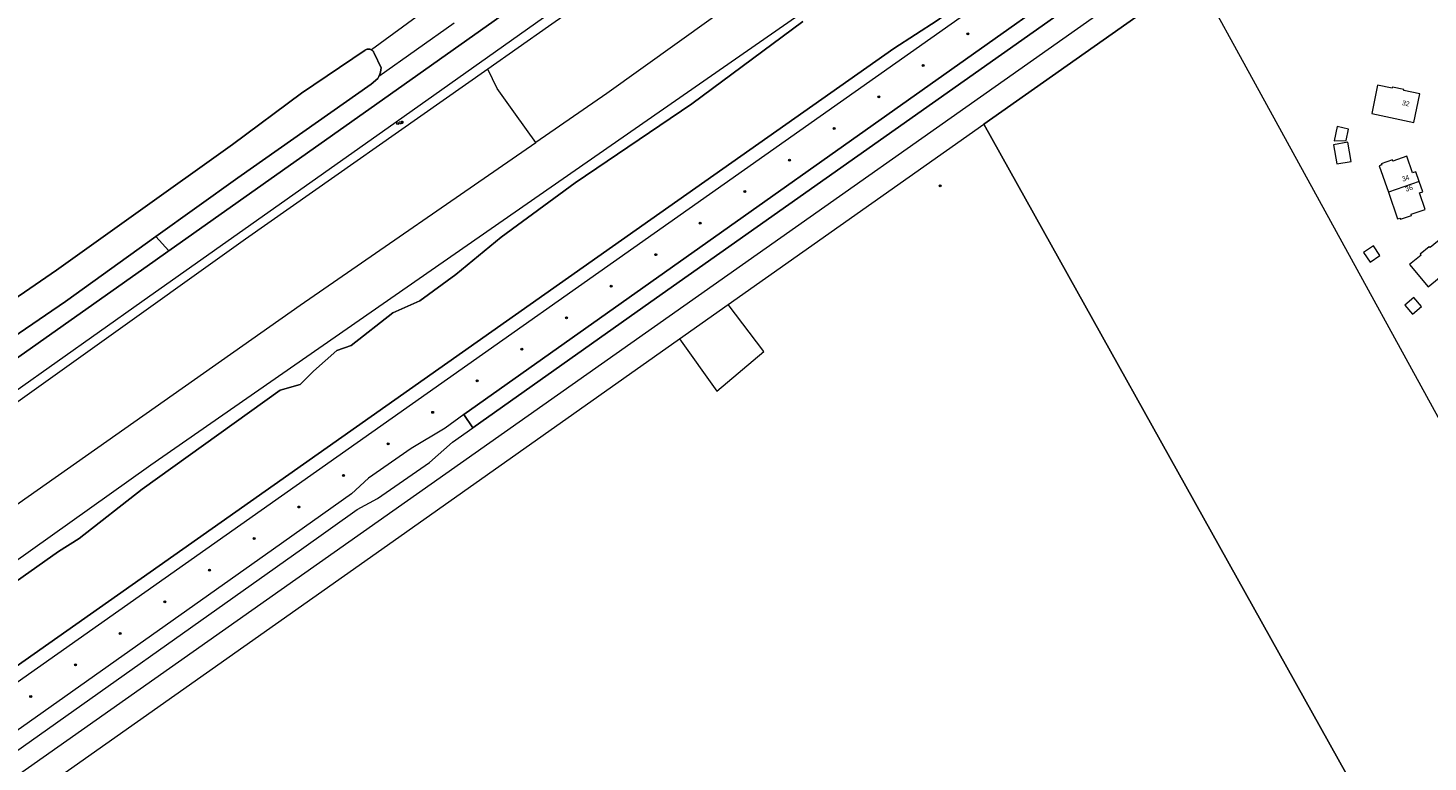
# Model space of a CAD drawing. Header units: metres. Extents: x 138165 to 154469, y 480134 to 494189.
# Tile 890 of 1056: x 148841 to 149199, y 486446 to 486633. Entities that reach past the tile are written whole.
import ezdxf

# ---------------------------------------------------------------- set-up
doc = ezdxf.new("R2010")
doc.units = ezdxf.units.M
doc.header["$LTSCALE"] = 0.001
doc.header["$MEASUREMENT"] = 0
for name, color, linetype, lineweight in [('TOP-L-topo objecten punt', 7, 'Continuous', 0), ('TOP-L-topo objecten vlak', 7, 'Continuous', 0), ('TOP-L-water beschoeiing', 7, 'Continuous', 0), ('TOP-T-topo huisnummering naamgeving', 7, 'Continuous', 0)]:
    doc.layers.add(name, color=color, linetype=linetype, lineweight=lineweight)
doc.styles.add('Style-INTL_ISO', font='INTL_ISO.shx')
doc.styles.add('Style-STANDARD', font='STANDARD.shx')

# ---------------------------------------------------------------- blocks, each defined once
blk = doc.blocks.new('24')
at = {"layer": 'TOP-L-topo objecten punt', "color": 7, "linetype": 'Continuous', "lineweight": 0}
for radius in [0.025, 0.0182, 0.0115, 0.005]:
    blk.add_circle((0, 0), radius, dxfattribs=at)
blk = doc.blocks.new('121')
at = {"layer": 'TOP-L-topo objecten punt', "color": 7, "linetype": 'Continuous', "lineweight": 0}
blk.add_circle((0, 0), 0.025, dxfattribs=at)
at = {"layer": 'TOP-L-topo objecten punt', "color": 7, "linetype": 'Continuous', "lineweight": 0, "style": 'Style-STANDARD'}
blk.add_text('LD', height=0.06, dxfattribs=at).set_placement((0.0483, 0))

msp = doc.modelspace()

# ---------------------------------------------------------------- linework, layer by layer
at = {"layer": 'TOP-L-topo objecten vlak', "flags": 128}
for points in [[(149224.7, 486764.21), (149220.12, 486763.36), (148872.21, 486521.49), (148549.21, 486291.37), (148541.85, 486280.9)], [(149244.17, 486752.78), (149243.56, 486755.84), (149073.2, 486635.17), (149062.13, 486628.06), (149000, 486584.29), (148880.36, 486500), (148552.46, 486268.99)], [(148552.46, 486268.99), (148880.36, 486500), (149000, 486584.29), (149062.13, 486628.06), (149073.2, 486635.17), (149243.56, 486755.84)], [(148552.46, 486268.99), (148554.63, 486266.09), (148886.24, 486500), (149228.62, 486741.5), (149244.17, 486752.78)], [(148952.18, 486534.45), (149122.68, 486655.21), (149124.44, 486657.68), (149139.89, 486668.38), (149144.99, 486670.99), (149209.96, 486717.02)], [(149209.96, 486717.02), (149144.99, 486670.99), (149139.89, 486668.38), (149124.44, 486657.68), (149122.68, 486655.21), (148952.18, 486534.45), (148954.49, 486530.99), (149000, 486563.19), (149124.87, 486651.49), (149127.15, 486652.36), (149144.58, 486664.73), (149146.93, 486667.21), (149212.74, 486713.73)], [(149223.21, 486713.62), (148565.2, 486249.74)], [(149212.74, 486713.73), (149146.93, 486667.21), (149144.58, 486664.73), (149127.15, 486652.36), (149124.87, 486651.49), (149000, 486563.19), (148954.49, 486530.99)], [(149085.12, 486608.64), (149139.23, 486646.84), (149218.52, 486702.81)], [(149056.8, 486665.23), (149051.42, 486661.43), (148988.8, 486616.5), (148970.62, 486603.96)], [(148788.27, 486505.55), (148826.54, 486532.61), (148869.87, 486563.32), (148934.91, 486609.3), (148993.91, 486651.11), (149007.29, 486660.6)], [(149009.16, 486658.43), (148973.83, 486633.62), (148958.36, 486622.74)], [(148989.97, 486656.39), (148929.95, 486613.91), (148876.78, 486576.27), (148876.59, 486576.13), (148873.35, 486573.84), (148819.82, 486536.01)], [(148876.78, 486576.27), (148929.95, 486613.91), (148989.97, 486656.39)], [(149139.23, 486646.84), (149085.12, 486608.64), (149235.96, 486338.25)], [(149139.23, 486646.84), (149154.48, 486619.01), (149218.97, 486501.34)], [(148945.75, 486640.21), (148928.61, 486627.67)], [(148774.25, 486446.76), (148848.61, 486499.34), (148853.88, 486502.71), (148869.98, 486515.31), (148905.26, 486540.65), (148910.38, 486542.11), (148913.75, 486545.48), (148919.75, 486550.76), (148923.41, 486552.07), (148934.1, 486560.42), (148940.98, 486563.5), (148950.2, 486570.23), (148961.76, 486579.76), (148980.64, 486593.67), (149010.48, 486613.9), (149038.86, 486634.91)], [(149038.86, 486634.91), (149010.48, 486613.9), (148980.64, 486593.67), (148961.76, 486579.76), (148950.2, 486570.23), (148940.98, 486563.5), (148934.1, 486560.42), (148923.41, 486552.07), (148919.75, 486550.76), (148913.75, 486545.48), (148910.38, 486542.11), (148905.26, 486540.65), (148869.98, 486515.31), (148853.88, 486502.71), (148848.61, 486499.34), (148774.25, 486446.76)], [(148949.7, 486634.54), (148930.48, 486620.91)], [(148824.97, 486546.01), (148850.39, 486563.34), (148873.52, 486579.95), (148894.44, 486594.96), (148928.52, 486618.91), (148930.22, 486620.4), (148930.48, 486620.91), (148930.7, 486621.44), (148930.88, 486621.99), (148931.01, 486622.56), (148931.08, 486623.13), (148929.31, 486626.82), (148929.22, 486627.01), (148929.16, 486627.13), (148929.09, 486627.24), (148929.01, 486627.34), (148928.92, 486627.44), (148928.82, 486627.53), (148928.72, 486627.6), (148928.61, 486627.67), (148928.49, 486627.73), (148928.37, 486627.78), (148928.24, 486627.83), (148928.11, 486627.85), (148927.99, 486627.87), (148927.86, 486627.88), (148927.72, 486627.87), (148927.59, 486627.86), (148927.47, 486627.83), (148927.34, 486627.79), (148927.22, 486627.74), (148927.1, 486627.68), (148926.99, 486627.62), (148910.75, 486616.64), (148893.05, 486603.49), (148868.35, 486585.8), (148848.12, 486571.31), (148830.06, 486558.98)], [(148830.06, 486558.98), (148848.12, 486571.31), (148868.35, 486585.8), (148893.05, 486603.49), (148910.75, 486616.64), (148926.99, 486627.62), (148927.1, 486627.68), (148927.22, 486627.74), (148927.34, 486627.79), (148927.47, 486627.83), (148927.59, 486627.86), (148927.72, 486627.87), (148927.86, 486627.88), (148927.99, 486627.87), (148928.11, 486627.85), (148928.24, 486627.83), (148928.37, 486627.78), (148928.49, 486627.73), (148928.61, 486627.67)], [(148928.61, 486627.67), (148928.72, 486627.6), (148928.82, 486627.53), (148928.92, 486627.44), (148929.01, 486627.34), (148929.09, 486627.24), (148929.16, 486627.13), (148929.22, 486627.01), (148929.31, 486626.82), (148931.08, 486623.13), (148931.01, 486622.56), (148930.88, 486621.99), (148930.7, 486621.44), (148930.48, 486620.91)], [(148958.36, 486622.74), (148896.42, 486579.22), (148818.73, 486523.76), (148808.15, 486516.14), (148802.96, 486511.96), (148798.62, 486508.36), (148794.76, 486505.24), (148777.19, 486492.75), (148770.95, 486488.84), (148762.96, 486485.24), (148714.49, 486450.42), (148648.02, 486403.53), (148625.38, 486387.13), (148579.6, 486353), (148577.54, 486351.84), (148573.75, 486350.62)], [(148970.62, 486603.96), (148965.38, 486611.2), (148960.72, 486617.76), (148958.36, 486622.74)], [(148930.48, 486620.91), (148930.22, 486620.4), (148928.52, 486618.91), (148894.44, 486594.96), (148873.52, 486579.95)], [(149189.57, 486618.18), (149189.51, 486617.88), (149185.78, 486618.67), (149184.25, 486611.39), (149195.05, 486609.11), (149196.59, 486616.4), (149192.43, 486617.27), (149192.49, 486617.56), (149189.57, 486618.18)], [(149019.8, 486562.54), (149085.12, 486608.64)], [(149315.84, 486196.21), (149235.96, 486338.25), (149085.12, 486608.64)], [(149178.37, 486607.43), (149175.43, 486608.05), (149174.67, 486604.42), (149177.75, 486604.5), (149178.37, 486607.43)], [(148554.14, 486315.53), (148556.49, 486314.42), (148559.4, 486312.75), (148572.3, 486322.53), (148606.83, 486347.08), (148691.71, 486408.45), (148910.37, 486562.41), (148970.62, 486603.96)], [(149179.01, 486599.1), (149178.2, 486604.04), (149174.5, 486603.43), (149175.31, 486598.5), (149179.01, 486599.1)], [(149196.42, 486593.97), (149195.55, 486596.52), (149194.7, 486596.23), (149193.24, 486600.48), (149189.64, 486599.24), (149189.54, 486599.52), (149186.72, 486598.56), (149186.82, 486598.27), (149186.2, 486598.06), (149188.54, 486591.25)], [(149196.42, 486593.97), (149188.54, 486591.25)], [(149188.54, 486591.25), (149190.87, 486584.44), (149191.49, 486584.65), (149191.59, 486584.37), (149194.4, 486585.34), (149194.31, 486585.62), (149197.91, 486586.85), (149196.46, 486591.1), (149197.31, 486591.39), (149196.42, 486593.97)], [(148873.52, 486579.95), (148850.39, 486563.34), (148824.97, 486546.01), (148817.35, 486540.34), (148817.27, 486540.29), (148819.82, 486536.01), (148873.35, 486573.84), (148876.59, 486576.13), (148876.78, 486576.27)], [(148873.52, 486579.95), (148876.78, 486576.27)], [(149196.67, 486575.43), (149196.86, 486575.2), (149193.92, 486572.77), (149198.66, 486567.03), (149207.17, 486574.05), (149202.44, 486579.79), (149199.16, 486577.09), (149198.97, 486577.32), (149196.67, 486575.43)], [(149182.2, 486575.89), (149183.86, 486573.39), (149186.36, 486575.04), (149184.7, 486577.54), (149182.2, 486575.89)], [(149195.05, 486564.32), (149192.74, 486562.41), (149194.65, 486560.1), (149196.96, 486562.01), (149195.05, 486564.32)], [(149007.37, 486553.76), (149016.87, 486540.4), (149028.93, 486550.5), (149019.8, 486562.54)], [(149007.37, 486553.76), (149019.8, 486562.54)], [(148612.28, 486274.84), (148931.21, 486500), (149007.37, 486553.76)], [(148952.18, 486534.45), (148947.42, 486530.9), (148938.76, 486525.73), (148927.82, 486518.12), (148923.54, 486514.14), (148903.54, 486500), (148747.55, 486389.55), (148744.6, 486388.2), (148728.28, 486376.8), (148726.38, 486374.53), (148583.29, 486273.18), (148579.06, 486270.35), (148577.55, 486269.32), (148570.33, 486264.28), (148554.9, 486255.13)], [(148954.49, 486530.99), (148952.18, 486534.45)], [(148557.7, 486250.19), (148559.69, 486251.63), (148727.07, 486370.04), (148731.45, 486371.79), (148748.35, 486383.69), (148750.94, 486386.73), (148910.7, 486500), (148924.91, 486510.12), (148930.13, 486512.95), (148943.42, 486522.13), (148949.31, 486527.33), (148954.49, 486530.99)]]:
    msp.add_lwpolyline(points, dxfattribs=at)
at = {"layer": 'TOP-L-water beschoeiing', "flags": 128}
for points in [[(149000, 486584.29), (149062.13, 486628.06), (149073.2, 486635.17), (149243.56, 486755.84)], [(149000, 486584.29), (148880.36, 486500)], [(148880.36, 486500), (148552.46, 486268.99), (148549.49, 486269.32)]]:
    msp.add_lwpolyline(points, dxfattribs=at)

# ---------------------------------------------------------------- block references
at = {"layer": 'TOP-L-topo objecten punt', "xscale": 10, "yscale": 10, "zscale": 10}
for name, p in [('24', (149081.05, 486631.78)), ('24', (149069.65, 486623.71)), ('24', (149058.25, 486615.64)), ('121', (148935.3, 486608.86)), ('24', (149046.85, 486607.57)), ('24', (149035.45, 486599.5)), ('24', (149073.99, 486592.93)), ('24', (149024.05, 486591.43)), ('24', (149012.65, 486583.37)), ('24', (149001.25, 486575.3)), ('24', (148989.85, 486567.23)), ('24', (148978.45, 486559.16)), ('24', (148967.04, 486551.09)), ('24', (148955.64, 486543.03)), ('24', (148944.24, 486534.96)), ('24', (148932.84, 486526.89)), ('24', (148921.44, 486518.82)), ('24', (148910.04, 486510.75)), ('24', (148898.64, 486502.68)), ('24', (148887.21, 486494.6)), ('24', (148875.78, 486486.51)), ('24', (148864.35, 486478.42)), ('24', (148852.92, 486470.34)), ('24', (148841.5, 486462.25))]:
    msp.add_blockref(name, p, dxfattribs=at)

# ---------------------------------------------------------------- texts
at = {"layer": 'TOP-T-topo huisnummering naamgeving', "style": 'Style-INTL_ISO'}
for s, rotation, p in [('32', 348.1, (149191.91, 486613.58)), ('34', 18.9, (149192.2, 486593.95)), ('36', 18.9, (149193.08, 486591.38))]:
    msp.add_text(s, height=1.25, rotation=rotation, dxfattribs=at).set_placement(p)

doc.saveas('drawing.dxf')
